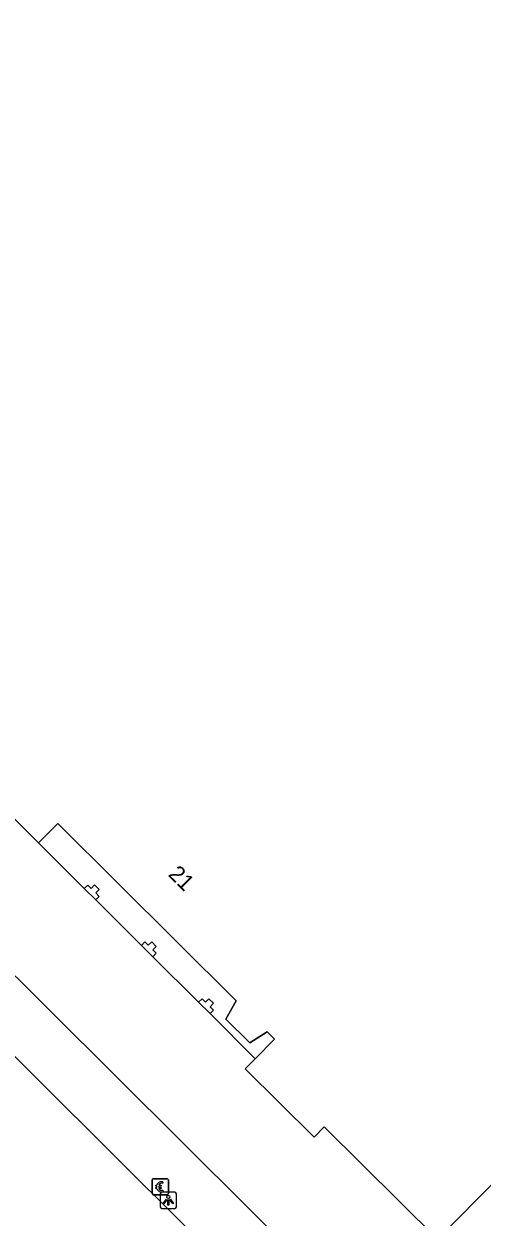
# Model space of a CAD drawing. Extents: x 155018 to 156648, y 383980 to 385733.
# Drawn here: x 155664.4 to 155692.9, y 385363.3 to 385437.2 of the extents above; entities that cross this region are included whole.
import ezdxf

# ---------------------------------------------------------------- set-up
doc = ezdxf.new("R2010")
doc.units = 0
for name, color, linetype in [('IMGEO_Betaalautomaat', 7, 'Continuous'), ('IMGEO_Lichtpunt', 7, 'Continuous'), ('IMGEO_Pand', 7, 'Continuous'), ('IMGEO_Pand_nummerreeks', 7, 'Continuous'), ('IMGEO_Pand_overbouw', 7, 'Continuous'), ('IMGEO_Rijbaan_lokaal_gesloten', 7, 'Continuous'), ('IMGEO_Voetpad_open', 7, 'Continuous')]:
    doc.layers.add(name, color=color, linetype=linetype)

msp = doc.modelspace()

# ---------------------------------------------------------------- linework, layer by layer
at = {"layer": 'IMGEO_Betaalautomaat'}
for p, q in [((155672.402, 385364.748), (155672.402, 385365.589)), ((155672.402, 385365.589), (155672.402, 385364.748)), ((155672.477, 385365.672), (155673.318, 385365.672)), ((155673.318, 385365.672), (155672.477, 385365.672)), ((155672.685, 385365.136), (155672.685, 385365.204)), ((155672.806, 385365.204), (155672.806, 385365.136)), ((155673.064, 385365.477), (155673.047, 385365.377)), ((155673.401, 385365.598), (155673.401, 385364.757)), ((155673.401, 385364.757), (155673.401, 385365.598)), ((155673.327, 385364.673), (155672.486, 385364.673)), ((155672.486, 385364.673), (155673.327, 385364.673)), ((155673.051, 385364.971), (155673.073, 385364.884))]:
    msp.add_line(p, q, dxfattribs=at)
for points in [[(155672.685, 385365.204), (155672.616, 385365.204), (155672.616, 385365.273), (155672.695, 385365.273)], [(155672.69, 385365.067), (155672.616, 385365.067), (155672.616, 385365.136), (155672.685, 385365.136)], [(155672.817, 385365.273), (155672.964, 385365.273), (155672.964, 385365.204), (155672.806, 385365.204)], [(155672.806, 385365.136), (155672.964, 385365.136), (155672.964, 385365.067), (155672.82, 385365.067)]]:
    msp.add_lwpolyline(points, dxfattribs=at)
for centre, radius, start, end in [((155672.48, 385365.595), 0.0779, 92.4484, 184.28452), ((155672.48, 385365.595), 0.0779, 92.4484, 184.28452), ((155672.951, 385365.122), 0.267, 191.80956, 297.03891), ((155672.978, 385365.197), 0.293, 73.01398, 165.01395), ((155672.984, 385365.21), 0.179, 69.32359, 159.56827), ((155672.984, 385365.137), 0.179, 202.76249, 291.86925), ((155673.324, 385365.595), 0.0779, 2.4484, 94.28452), ((155673.324, 385365.595), 0.0779, 2.4484, 94.28452), ((155672.48, 385364.751), 0.0779, 182.4484, 274.28452), ((155672.48, 385364.751), 0.0779, 182.4484, 274.28452), ((155673.324, 385364.751), 0.0779, 272.4484, 4.28452), ((155673.324, 385364.751), 0.0779, 272.4484, 4.28452)]:
    msp.add_arc(centre, radius, start, end, dxfattribs=at)
at = {"layer": 'IMGEO_Lichtpunt'}
for p, q in [((155672.903, 385364.737), (155672.903, 385363.93)), ((155672.903, 385364.737), (155672.903, 385363.93)), ((155673.805, 385364.832), (155672.997, 385364.832)), ((155673.805, 385364.832), (155672.997, 385364.832)), ((155673.899, 385363.93), (155673.899, 385364.737)), ((155673.899, 385363.93), (155673.899, 385364.737)), ((155672.997, 385363.836), (155673.805, 385363.836)), ((155672.997, 385363.836), (155673.805, 385363.836))]:
    msp.add_line(p, q, dxfattribs=at)
for points in [[(155673.277, 385364.401), (155673.316, 385364.373), (155673.128, 385364.111), (155673.09, 385364.138), (155673.277, 385364.401)], [(155673.379, 385364.353), (155673.426, 385364.353), (155673.426, 385364.031), (155673.379, 385364.031), (155673.379, 385364.353)], [(155673.489, 385364.373), (155673.527, 385364.4), (155673.714, 385364.138), (155673.675, 385364.11), (155673.489, 385364.373)]]:
    msp.add_lwpolyline(points, dxfattribs=at)
msp.add_circle((155673.402, 385364.535), 0.0994, dxfattribs=at)
for centre, start, end in [((155672.997, 385364.737), 90, 180), ((155672.997, 385364.737), 90, 180), ((155673.805, 385364.737), 0, 90), ((155673.805, 385364.737), 0, 90), ((155672.997, 385363.93), 180, 270), ((155672.997, 385363.93), 180, 270), ((155673.805, 385363.93), 270, 0), ((155673.805, 385363.93), 270, 360)]:
    msp.add_arc(centre, 0.0946, start, end, dxfattribs=at)
at = {"layer": 'IMGEO_Pand'}
for points in [[(155699.652, 385500), (155633.036, 385432.966), (155633.419, 385432.585), (155633.588, 385432.755), (155636.587, 385429.78), (155661.238, 385404.981), (155654.058, 385397.7), (155665.35, 385386.482), (155666.539, 385387.69), (155677.61, 385376.692), (155676.959, 385375.552), (155678.45, 385374.102), (155679.529, 385374.781), (155679.988, 385374.322), (155678.792, 385373.112), (155678.169, 385372.481), (155682.44, 385368.242), (155683.069, 385368.892), (155690.088, 385361.922), (155697.698, 385369.561)], [(155669.107, 385383.594), (155668.823, 385383.876), (155668.612, 385383.663), (155668.399, 385383.875), (155668.186, 385383.661), (155668.895, 385382.955), (155669.108, 385383.169), (155668.896, 385383.381), (155669.107, 385383.594)], [(155672.652, 385380.068), (155672.368, 385380.35), (155672.157, 385380.137), (155671.944, 385380.349), (155671.731, 385380.135), (155672.44, 385379.429), (155672.653, 385379.643), (155672.441, 385379.855), (155672.652, 385380.068)], [(155676.197, 385376.542), (155675.913, 385376.824), (155675.702, 385376.611), (155675.489, 385376.823), (155675.276, 385376.609), (155675.985, 385375.903), (155676.198, 385376.117), (155675.986, 385376.329), (155676.197, 385376.542)]]:
    msp.add_lwpolyline(points, dxfattribs=at)
at = {"layer": 'IMGEO_Pand_overbouw'}
msp.add_lwpolyline([(155668.186, 385383.661), (155668.399, 385383.875), (155668.612, 385383.663), (155668.823, 385383.876), (155669.107, 385383.594), (155668.896, 385383.381), (155669.108, 385383.169), (155668.895, 385382.955), (155671.731, 385380.135), (155671.944, 385380.349), (155672.157, 385380.137), (155672.368, 385380.35), (155672.652, 385380.068), (155672.441, 385379.855), (155672.653, 385379.643), (155672.44, 385379.429), (155675.276, 385376.609), (155675.489, 385376.823), (155675.702, 385376.611), (155675.913, 385376.824), (155676.197, 385376.542), (155675.986, 385376.329), (155676.198, 385376.117), (155675.985, 385375.903), (155678.792, 385373.112), (155679.988, 385374.322), (155679.529, 385374.781), (155678.45, 385374.102), (155676.959, 385375.552), (155677.61, 385376.692), (155666.539, 385387.69), (155665.35, 385386.482)], close=True, dxfattribs=at)
at = {"layer": 'IMGEO_Rijbaan_lokaal_gesloten'}
msp.add_lwpolyline([(155688.313, 385348.934), (155646.977, 385390.046)], dxfattribs=at)
at = {"layer": 'IMGEO_Voetpad_open'}
msp.add_lwpolyline([(155649.479, 385392.559), (155690.84, 385351.455)], dxfattribs=at)

# ---------------------------------------------------------------- texts
at = {"layer": 'IMGEO_Pand_nummerreeks'}
msp.add_text('21', height=1, rotation=315.18897, dxfattribs=at).set_placement((155673.343, 385384.481))

doc.saveas('drawing.dxf')
